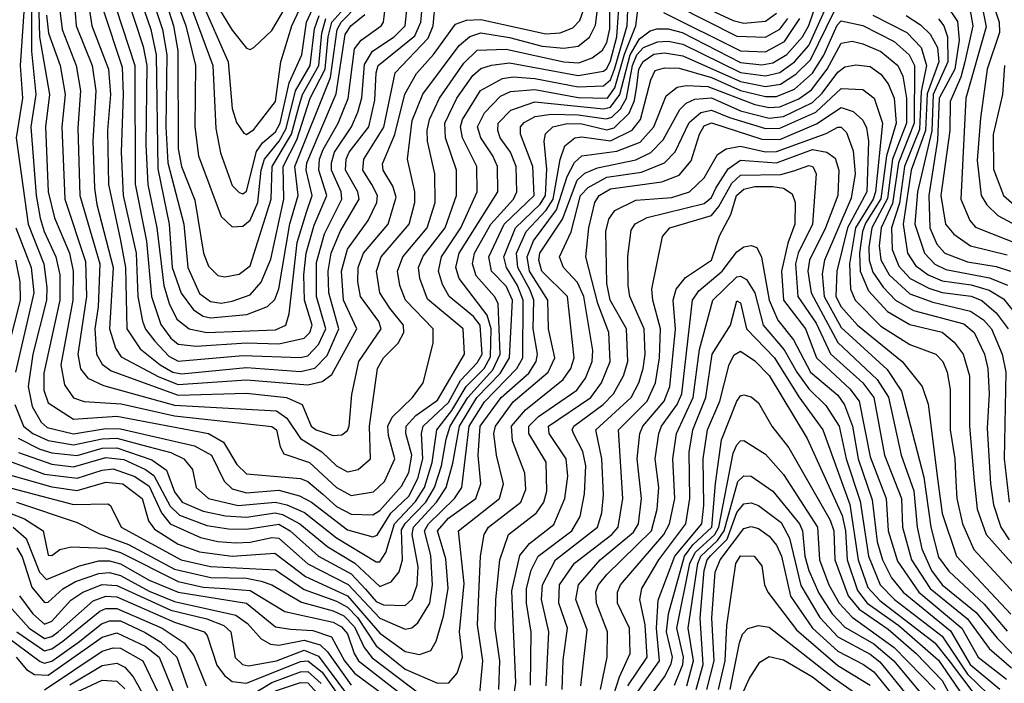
# Model space of a CAD drawing. Extents: x 501367 to 657802, y 482273 to 547541.
# Tile 459 of 656: x 573346 to 576077, y 526592 to 528432. Entities that reach past the tile are written whole.
import ezdxf

# ---------------------------------------------------------------- set-up
doc = ezdxf.new("R2010")
doc.units = 0

msp = doc.modelspace()

# ---------------------------------------------------------------- linework, layer by layer
at = {"layer": '0CON20XD'}
for points in [[(573484, 529406), (573472.5, 529305), (573483.3, 529225), (573548.9, 529145), (573558, 529075), (573557.2, 528975), (573528.9, 528865), (573536, 528764), (573507.1, 528655), (573491.9, 528568.1), (573459.2, 528495), (573456.4, 528465), (573463.9, 528405), (573502.2, 528305), (573514.5, 528235), (573507.3, 528132.7), (573513, 527945), (573567.7, 527755), (573563.7, 527636.4)], [(573398.3, 528485), (573400.9, 528385), (573428.3, 528225), (573417.1, 528135), (573424.5, 527955), (573442.7, 527882.7), (573483.5, 527785), (573494.3, 527735), (573493.2, 527655), (573460.1, 527475), (573470, 527420), (573495, 527383.8), (573525, 527373.6), (573627.6, 527367.6), (573775, 527333.7), (574045, 527303.9), (574058.4, 527295), (574068.3, 527248.3), (574078.9, 527228.9), (574149.6, 527205), (574225, 527134.9), (574265, 527113.4), (574327.1, 527122.9), (574358.1, 527151.9), (574386.1, 527215), (574369.2, 527279.2), (574366.9, 527305), (574379.5, 527330.5), (574435.8, 527385), (574464.7, 527425), (574493.2, 527535), (574492.5, 527575), (574415.8, 527655), (574400.2, 527695), (574393.9, 527735), (574409.1, 527775), (574476.2, 527855), (574498.5, 527925), (574497.4, 528005), (574477.4, 528095), (574476.1, 528125), (574482.7, 528155), (574510.4, 528215), (574578.1, 528312), (574615, 528347.2), (574695, 528350.1), (574855, 528314.9), (574897.2, 528312.8), (574933.7, 528326.3), (574962.5, 528347.5), (574975, 528369.3), (574982.8, 528407.2), (574981.8, 528575)], [(573341.6, 527271.6), (573401.2, 527241.2), (573435, 527231.2), (573505, 527223.8), (573575, 527243.9), (573615, 527245.3), (573712.2, 527212.2), (573753, 527183), (573775, 527123.1), (573796.4, 527095), (573855, 527069.5), (573916.3, 527056.3), (573975, 527052.7), (574054.7, 527065.3), (574075, 527060.8), (574122.9, 527035), (574200.8, 526970.8), (574275.9, 526925.9), (574345, 526860.9), (574376.2, 526873.8), (574398.2, 526901.8), (574407.5, 526935), (574405, 527017.6), (574415, 527035.8), (574472.8, 527095), (574496.3, 527135), (574515.5, 527195), (574529.3, 527269.3), (574539.9, 527305), (574589.3, 527385), (574658.4, 527461.6), (574679.1, 527505), (574673.1, 527645), (574663, 527665), (574612.1, 527722.1), (574601.9, 527755), (574607.6, 527785), (574652.9, 527865), (574715.6, 527935), (574725.1, 527955), (574723.5, 528025), (574707.6, 528065), (574679.1, 528105), (574672.2, 528125), (574673.5, 528145), (574708.7, 528181.3), (574775, 528204.5), (574965, 528184.9), (574985, 528189.8), (575010.4, 528225), (575039.6, 528335), (575065, 528379.4), (575095, 528401.4), (575113.6, 528406.4), (575145, 528406.3), (575183.4, 528396.6), (575345, 528313.2), (575405, 528306.5), (575435, 528312.1), (575474.1, 528335.9), (575517.4, 528385), (575535, 528416.4), (575572.5, 528527.5)], [(573332, 527365), (573356.5, 527305), (573382.3, 527285), (573425, 527265.9), (573495, 527253.7), (573575, 527270.1), (573615, 527271.6), (573700.8, 527249.2), (573765, 527232), (573801.4, 527215), (573824.8, 527185), (573835.7, 527135), (573869.7, 527105), (573952, 527085), (574055, 527094.6), (574087, 527087), (574135.8, 527065.8), (574225, 526995.3), (574335, 526929), (574345, 526929.6), (574361.9, 526955), (574385.4, 527035), (574444, 527096), (574468.9, 527135), (574489.6, 527205), (574502.7, 527295), (574545, 527348.5), (574584.8, 527415.2), (574634.2, 527465), (574652.1, 527497.9), (574653.4, 527575), (574643, 527613), (574565, 527714.2), (574555.8, 527745), (574565.3, 527785), (574671.8, 527955), (574671.4, 528025), (574658.6, 528055), (574624.6, 528104.6), (574615.9, 528135), (574635, 528174), (574680, 528220), (574706.9, 528233.1), (574775, 528238.7), (574895, 528216), (574976.1, 528215), (574996.8, 528243.2), (575023.7, 528336.3), (575054.8, 528415), (575065, 528495.8)], [(573360.3, 528495), (573347, 528305), (573353.2, 528215), (573336.3, 528105), (573369.1, 527865), (573412.5, 527755), (573420.7, 527689.3), (573420, 527655), (573381.8, 527505), (573369, 527415), (573380.1, 527360.1), (573405, 527316), (573422, 527302), (573495, 527283.9), (573585, 527298.5), (573625, 527298.1), (573830.7, 527250.7), (573878.2, 527225), (573913.1, 527153.1), (573935, 527131.4), (573975, 527120.5), (574065, 527128.1), (574122.1, 527112.1), (574155, 527094.5), (574255, 527018.2), (574325, 526998.5), (574337.3, 527002.7), (574375.7, 527064.3), (574425, 527111.6), (574450.2, 527159.8), (574463.8, 527215), (574460.1, 527285), (574465.1, 527305), (574535, 527371.3), (574568.3, 527431.7), (574615, 527480.4), (574628.3, 527505), (574623.5, 527585), (574605, 527609.1), (574537.4, 527665), (574518.4, 527698.4), (574507.2, 527735), (574515.8, 527775), (574569.7, 527855), (574615.1, 527955), (574614.3, 528025), (574574.6, 528105), (574568.8, 528135), (574574.2, 528155), (574624.3, 528235.7), (574685, 528269.1), (574715, 528273.7), (574775, 528269.2), (574895, 528245.6), (574965, 528248.7), (574985, 528265.6), (574996.2, 528295), (575030.7, 528415), (575034.4, 528505)], [(573378.5, 528485), (573378.5, 528345), (573390.2, 528225), (573376.7, 528135), (573391.1, 527945), (573402.3, 527882.3), (573413.3, 527845), (573446.4, 527775), (573456.8, 527725), (573456.7, 527655), (573412.4, 527452.4), (573412.3, 527405), (573425, 527369.6), (573495, 527324.9), (573615, 527333), (573869.6, 527285), (573911.1, 527261.1), (573948.6, 527198.6), (573975, 527173.3), (574125, 527160.5), (574145, 527152.3), (574186.8, 527116.8), (574225, 527082.4), (574265, 527061.1), (574325, 527059.1), (574345, 527071.7), (574405, 527138.5), (574425, 527176.5), (574433.5, 527225), (574417.4, 527285), (574418, 527305), (574444.8, 527335.2), (574505, 527377.2), (574580, 527505), (574576.2, 527575), (574477.5, 527657.5), (574455.4, 527715), (574452.4, 527745), (574465, 527776.4), (574526.2, 527855), (574557.8, 527945), (574557.9, 528015), (574527.1, 528105), (574525.6, 528145), (574558.8, 528215), (574602.9, 528277.1), (574625, 528297.1), (574655, 528305.8), (574705, 528312.9), (574895, 528277.1), (574965, 528289.7), (574975, 528297), (574985, 528318.5), (575002.5, 528385), (575011.2, 528518.8)], [(573533.8, 528493.9), (573546, 528415), (573592, 528295), (573597.6, 528225), (573589.5, 528125), (573592.1, 527975), (573624.2, 527825), (573639.3, 527745), (573643.3, 527575), (573680.1, 527520.1), (573735.2, 527475.2), (573770.6, 527455), (573795, 527450.7), (573975, 527467.8), (574125, 527456.4), (574164.1, 527465.9), (574198.5, 527501.5), (574231.2, 527575), (574203, 527675), (574201.1, 527735), (574209.4, 527785), (574235.1, 527844.9), (574287.9, 527935), (574283.9, 527955), (574249.9, 528015), (574251.1, 528045), (574259.4, 528065), (574314.6, 528135), (574330.8, 528209.2), (574334.3, 528285), (574340.4, 528305), (574442.2, 528387.8), (574458.7, 528425), (574466, 528505)], [(573640.4, 528505), (573687.9, 528357.9), (573698.5, 528305), (573696, 528085), (573700.9, 527975), (573726.6, 527855), (573745.2, 527695.2), (573760.3, 527645), (573781.6, 527601.6), (573815.5, 527575.5), (573865, 527565.1), (574055, 527571.9), (574083.9, 527585), (574093.6, 527616.4), (574115.8, 527814.2), (574141.2, 527898.8), (574157.5, 527945), (574140.9, 528015), (574142.4, 528035), (574223.7, 528226.3), (574249, 528391), (574264.2, 528415), (574303.7, 528446.3)], [(573675.1, 528505), (573709.2, 528405), (573724.4, 528334.4), (573728.7, 528018.7), (573760.4, 527865), (573769.2, 527745), (573793.8, 527673.8), (573828.1, 527628.1), (573855, 527610.1), (573875, 527605.3), (573975.5, 527614.5), (574032.8, 527637.2), (574053.6, 527656.4), (574064.4, 527685.6), (574095, 527865.9), (574118.2, 527945), (574109, 528025), (574208.3, 528271.7), (574226.6, 528405), (574237.6, 528425), (574285.9, 528474.1)], [(573709.1, 528505), (573742.1, 528405), (573753.8, 528335), (573751.4, 528135), (573756.9, 528035), (573800.7, 527865), (573812.1, 527745), (573845, 527673.5), (573875, 527650.5), (573905, 527646.7), (573935, 527651.5), (573985, 527669.7), (574015.5, 527704.5), (574042.2, 527767.8), (574078.7, 527935), (574077, 528025), (574115, 528098.8), (574151.5, 528215), (574193.5, 528295), (574201.2, 528385), (574211.9, 528425), (574269.6, 528490.4)], [(573741.1, 528515), (573772.6, 528415), (573784.3, 528345.7), (573785, 528074.2), (573795.1, 528025.1), (573831.9, 527931.9), (573855.9, 527785), (573869.1, 527749.1), (573895, 527723.1), (573915, 527718.8), (573955, 527726.8), (573985, 527749.5), (574043.1, 527935), (574046.5, 528025), (574099.9, 528115), (574120.6, 528190.6), (574130.1, 528225), (574175.2, 528305), (574183.5, 528395), (574195.4, 528435)], [(573895, 528467.8), (573935, 528403), (573975, 528352.7), (573985, 528349.6), (573995, 528355.3), (574045, 528402.2), (574105.5, 528505)], [(576037.2, 528505), (576063.2, 528425), (576063.7, 528396.3), (576029.8, 528295), (576010.8, 528159.2), (576002.2, 528042.2), (576013.3, 527945), (576028.6, 527918.6), (576059.4, 527889.4), (576175, 527827.4)], [(573342.3, 527232.3), (573435, 527199.6), (573495, 527192.1), (573585, 527218.4), (573635, 527212.9), (573695.2, 527185.2), (573718.1, 527168.1), (573763.2, 527083.2), (573788.8, 527058.8), (573865, 527030.2), (573925, 527020.9), (573975, 527019.8), (574065, 527034), (574096.4, 527015), (574174.5, 526945), (574265, 526895.6), (574305, 526853.5), (574335, 526819.3), (574355, 526810), (574415, 526808), (574434.5, 526825.5), (574448.1, 526865), (574451.6, 526915), (574434.6, 527005), (574438.5, 527025), (574502.5, 527095), (574528.7, 527135), (574547.7, 527202.3), (574566.2, 527305), (574613.9, 527385), (574678.4, 527451.6), (574704.2, 527495), (574713.3, 527655), (574695, 527693.4), (574655.1, 527735), (574646.8, 527775), (574690, 527865), (574773.3, 527945), (574769, 528025), (574735.5, 528115), (574735.2, 528135), (574745, 528146.9), (574776.2, 528163.8), (574819.8, 528170.2), (574895, 528168.7), (574973.1, 528156.9), (574988.5, 528161.5), (575012.5, 528185), (575029, 528215), (575045.9, 528305), (575058.1, 528335), (575076.7, 528355), (575115, 528370.3), (575145, 528372.5), (575185, 528364.1), (575345, 528285.3), (575415, 528276.1), (575455, 528285.7), (575495, 528315.7), (575535, 528360.6), (575592, 528488)], [(573419.9, 528445), (573425.8, 528395), (573458.4, 528305), (573472, 528225), (573462.4, 528135), (573471.1, 527935), (573528.4, 527761.6), (573530.9, 527665), (573506.7, 527505), (573514.2, 527464.2), (573535, 527438.7), (573578.4, 527418.4), (573775, 527363.2), (574057.8, 527347.8), (574087.1, 527327.1), (574125, 527271.2), (574184.3, 527234.3), (574225, 527195.5), (574255, 527178.8), (574284.6, 527185.4), (574318.9, 527215), (574316.2, 527305), (574338.5, 527465), (574355.3, 527495), (574395.6, 527535), (574411.7, 527565), (574410.6, 527585), (574372.4, 527632.4), (574344.7, 527674.7), (574335.7, 527735), (574348.4, 527775), (574426, 527865), (574441.8, 527925), (574442.4, 527955), (574421.2, 528045), (574435, 528152.9), (574464.3, 528225.7), (574565, 528360.3), (574594.1, 528385.9), (574625, 528396.1), (574705, 528383.1), (574795, 528359), (574855, 528353.5), (574895, 528358.7), (574926.3, 528383.7), (574942.9, 528417.1), (574950.2, 528475)], [(573496.8, 528485), (573502.6, 528415), (573546.7, 528305), (573557, 528235), (573548.9, 528095), (573553.1, 527965), (573560, 527920), (573605.1, 527745), (573595.3, 527575), (573611.1, 527521.1), (573627.6, 527497.6), (573731.7, 527441.7), (573785, 527420.7), (573975, 527433.5), (574145, 527420.1), (574185, 527429.3), (574211.7, 527448.3), (574280.8, 527575), (574244.5, 527655), (574238.3, 527735), (574255, 527795.7), (574312.3, 527875), (574336.7, 527925), (574338.1, 527945), (574322.6, 527975), (574297.7, 528015), (574300.1, 528045), (574356.1, 528133.9), (574387.2, 528285), (574479.3, 528380.7), (574493, 528415), (574499.6, 528485)], [(573563.7, 527636.4), (573553.9, 527575), (573558.8, 527505), (573575, 527477.1), (573599.1, 527459.1), (573785, 527390.9), (573975, 527397), (574086.2, 527385), (574129.7, 527365), (574154.8, 527305), (574167.8, 527295), (574215, 527279.3), (574239, 527281), (574255, 527292.9), (574259.4, 527305), (574267.2, 527392.8), (574286.5, 527485), (574349, 527575), (574342.3, 527595), (574291.1, 527665), (574283.8, 527705), (574284.6, 527745), (574299.6, 527785), (574368.4, 527865), (574389.8, 527939.8), (574380.7, 527970.7), (574354.5, 528015), (574352.2, 528032.2), (574386.6, 528113.4), (574414.3, 528225.7), (574446.7, 528283.3), (574494.2, 528335.8), (574555, 528419.6), (574585, 528430.8), (574625, 528432.9), (574805, 528392.9), (574845, 528395.8), (574880.3, 528409.7), (574899.7, 528430.3), (574915, 528474.6)], [(573575.1, 528465.1), (573629.9, 528300.1), (573633.1, 528225), (573626.9, 528065), (573632.5, 527945), (573668.9, 527785), (573673.9, 527665), (573686, 527596), (573694.6, 527574.6), (573720.8, 527540.8), (573759.2, 527499.2), (573785, 527485.3), (573965, 527501.2), (574125, 527495.3), (574145, 527500), (574175, 527531.5), (574195.1, 527575), (574169.6, 527665), (574169, 527759), (574191.2, 527838.8), (574239.7, 527935), (574237.3, 527955), (574210.9, 528015), (574210.4, 528035), (574218.9, 528065), (574266.1, 528135), (574284, 528176), (574294.8, 528215.2), (574301.9, 528308.1), (574324.7, 528345.3), (574384.2, 528385), (574414.8, 528415), (574423.7, 528495)], [(573613.5, 528463.5), (573665.3, 528305), (573665.7, 527975.7), (573698, 527818), (573711.1, 527665), (573737.4, 527587.4), (573765, 527549.4), (573785, 527532.4), (573835, 527527), (573975, 527535.9), (574065, 527533.8), (574135, 527549.3), (574150.9, 527565), (574157.4, 527585), (574135.6, 527655), (574134, 527725), (574140.4, 527785), (574162.5, 527862.5), (574197.6, 527945), (574175.6, 528015), (574177.6, 528045), (574187.4, 528072.6), (574229.5, 528145), (574256.8, 528213.2), (574275, 528351.6), (574293.5, 528375), (574349, 528415), (574354.8, 528425), (574363, 528495)], [(573777.5, 528495), (573806.3, 528415), (573833.7, 528305), (573832, 528135), (573841.7, 528055), (573905, 527886.1), (573935, 527857.6), (573965, 527859.3), (573985, 527876), (574006.7, 527925), (574016.1, 528015), (574024.9, 528045), (574065.6, 528095), (574085, 528130), (574111, 528235), (574151.7, 528305), (574163.5, 528406.5), (574176.1, 528443.9)], [(573811.7, 528495), (573881.4, 528305), (573890.1, 528130.1), (573902.8, 528062.8), (573935, 527972.7), (573955, 527952.9), (573965, 527949.6), (573975, 527956.9), (574002.9, 528067.1), (574019.6, 528090.4), (574055, 528121.3), (574068.8, 528145), (574092.9, 528257.1), (574128.3, 528335), (574141.7, 528425), (574169, 528485)], [(573848.9, 528485), (573924.4, 528315), (573935, 528185.7), (573947.3, 528147.3), (573967.2, 528117.2), (573975, 528114.1), (573995, 528128), (574055, 528205.3), (574070.5, 528315), (574100.6, 528415), (574137, 528493)], [(575165, 528472), (575335, 528386.1), (575415, 528383.2), (575455, 528405.9), (575476.8, 528435)], [(575185, 528495.1), (575325, 528429.5), (575355, 528422.8), (575415, 528428), (575445, 528450)], [(575915.2, 528475.2), (575947.2, 528427.2), (575951.8, 528375), (575939.9, 528295), (575896.5, 528215), (575891.9, 528098.1), (575867.5, 527945), (575870.6, 527855), (575890.2, 527810.2), (575912, 527785), (575975, 527760.8), (576055, 527748.1), (576094.9, 527734.9)], [(576010.1, 528495), (576027.4, 528412.6), (575970.4, 528215), (575956.6, 527935), (575981.6, 527875), (575997.3, 527857.3), (576126.1, 527806.1)], [(573272.5, 527225), (573415, 527172.6), (573505, 527161.2), (573575, 527183.7), (573605, 527186.6), (573665, 527165.9), (573705, 527138.9), (573739.2, 527065), (573762.8, 527035), (573847, 526997), (573895, 526985.5), (573945, 526982.1), (573985, 526983.4), (574045, 526996.9), (574065, 526994.7), (574145, 526923.3), (574256.6, 526866.6), (574345, 526772.9), (574415, 526743), (574434.1, 526745.9), (574450.3, 526759.7), (574483.2, 526815), (574491.1, 526865), (574486.5, 526946.5), (574468.6, 527015), (574479.5, 527035), (574552.2, 527105), (574572, 527135), (574592.9, 527305), (574635, 527372.6), (574724.7, 527465), (574742, 527495), (574742.9, 527655), (574727.2, 527695), (574696, 527745), (574689.3, 527775), (574720.8, 527855), (574789.5, 527920.5), (574804.5, 527945), (574807.7, 528017.7), (574800.4, 528095), (574804.6, 528115.4), (574824.7, 528135), (574865, 528143.9), (574905, 528143.3), (574975, 528127.1), (574995, 528132.7), (575037, 528173), (575051.5, 528208.5), (575058.1, 528248.1), (575063.2, 528295), (575075, 528316.6), (575105, 528336.6), (575135, 528340), (575185, 528331.7), (575345, 528260.6), (575415, 528247.2), (575456.5, 528253.5), (575499.3, 528280.7), (575539.3, 528320.7), (575605, 528454.9)], [(575131.6, 528451.6), (575345, 528346.2), (575415, 528343.2), (575467.9, 528372.1), (575510.1, 528435)], [(575713, 528445), (575806.8, 528396.8), (575846.9, 528355), (575861.6, 528305), (575847, 528233), (575842, 528128), (575800.6, 528025), (575786.4, 527923.6), (575764.6, 527855), (575765.9, 527795), (575785, 527748.4), (575816.4, 527715), (575867.8, 527687.8), (575905, 527676), (575985, 527665.4), (576015, 527653.7), (576055, 527619.6), (576088.4, 527575)], [(575805, 528443.6), (575845, 528418.2), (575872, 528392), (575891.8, 528355), (575895.2, 528315.2), (575863.4, 528226.6), (575858.8, 528125), (575819.2, 528015), (575796.6, 527865), (575808.7, 527785), (575831.1, 527751.1), (575866.5, 527725), (575905, 527708.2), (575985, 527696.9), (576035, 527682.3), (576075, 527657.9), (576105, 527621.4)], [(575981.9, 528461.9), (575990.1, 528415), (575968.1, 528315), (575957, 528273), (575927.4, 528205), (575925.9, 528125), (575901.6, 527945), (575914.5, 527865), (575937.2, 527837.2), (575983.5, 527805), (576085, 527780.1)], [(573265, 527185.1), (573435, 527137), (573505, 527127.3), (573585, 527150), (573632.1, 527145), (573685.9, 527105), (573703.3, 527043.3), (573719.6, 527019.6), (573785, 526978.6), (573845, 526956.9), (573935, 526944.8), (574053.2, 526953.2), (574138.5, 526888.5), (574255, 526834.8), (574345, 526731), (574415, 526680.6), (574455, 526671.9), (574486.6, 526683.4), (574501.1, 526708.9), (574521.1, 526778.9), (574534.4, 526855), (574527.6, 526937.6), (574505.3, 527015), (574535, 527049.8), (574611.5, 527105), (574625.2, 527145), (574618, 527225), (574622.9, 527305), (574681.7, 527385), (574758, 527452), (574778.4, 527485), (574782.6, 527505), (574770.4, 527575), (574772, 527655), (574762.1, 527682.1), (574728.1, 527745), (574724.1, 527785), (574751.2, 527845), (574806, 527904), (574825.5, 527934.5), (574845.4, 528044.6), (574857.7, 528082.3), (574885.5, 528105), (574905, 528107.4), (574985, 528096.4), (575045, 528125.4), (575068.1, 528155), (575096.3, 528265), (575109.1, 528290.9), (575135, 528298.6), (575175, 528298.1), (575265, 528271.6), (575345, 528235.4), (575415, 528218.8), (575445, 528219.2), (575495, 528239.9), (575545, 528283.8), (575576.7, 528333.3), (575613.3, 528416.7), (575625, 528428.8), (575685, 528416.2), (575771.9, 528371.9), (575813.8, 528335), (575828.5, 528305), (575827.5, 528145), (575783.8, 528035), (575767.1, 527922.9), (575735.6, 527855), (575730.4, 527805), (575735, 527766.6), (575757.4, 527725), (575815, 527672.3), (575878.6, 527648.6), (575983.8, 527623.8), (576019.7, 527599.7), (576041.5, 527575), (576071.8, 527505), (576081.2, 527455), (576077.2, 527215), (576090.5, 527095)], [(575895, 528434.5), (575909.7, 528415), (575919.4, 528385), (575921, 528315), (575880.2, 528225), (575876, 528124), (575836.2, 527955), (575829.4, 527865), (575855.9, 527785), (575885, 527754), (575915, 527739.2), (576036.3, 527716.3), (576086.3, 527696.3)], [(573251.7, 527151.7), (573495, 527088.4), (573589.9, 527089.9), (573597.8, 527085), (573627.7, 527025), (573793.8, 526935), (573875, 526916.2), (574055, 526907), (574135, 526852.3), (574225, 526820.3), (574255, 526803.9), (574282.8, 526775), (574335, 526696.4), (574415, 526631.6), (574505, 526592.4), (574535.9, 526594.1), (574559.6, 526620.4), (574574.2, 526665), (574565.6, 526735), (574579.2, 526869.2), (574562.7, 527015), (574676.8, 527105), (574688, 527145), (574668.1, 527225), (574661.5, 527285), (574665.3, 527305), (574715, 527373.1), (574812.1, 527455), (574830.3, 527495), (574812.4, 527575), (574810.6, 527655), (574760.5, 527735), (574753.3, 527775), (574771.1, 527818.9), (574835, 527905), (574865, 527997.2), (574885, 528035.9), (574905.7, 528054.3), (575002, 528068), (575067.4, 528092.6), (575104.9, 528135), (575139.4, 528220.6), (575169.3, 528245), (575195, 528249.9), (575255, 528247.1), (575385, 528196.6), (575425, 528188.5), (575455, 528190.7), (575507.6, 528212.4), (575542.4, 528237.6), (575586, 528295), (575625, 528367.4), (575655, 528372.5), (575684.4, 528365.6), (575735, 528344.3), (575782.3, 528305), (575795.4, 528275.4), (575806, 528215), (575805.8, 528145), (575767.4, 528045), (575753.6, 527936.4), (575709.4, 527855), (575701.2, 527801.2), (575702.4, 527765), (575712.1, 527732.1), (575740.8, 527690.8), (575775.5, 527655), (575825, 527625.5), (575965, 527588.9), (575993.3, 527565), (576022.2, 527505), (576031.4, 527465), (576035.1, 527395), (576030.1, 527299.9), (576038.8, 527145), (576047.2, 527087.2), (576067.7, 527025), (576090.6, 526990.6)], [(574616, 526495), (574630.5, 526655), (574615.9, 526755), (574624.1, 526945), (574634.1, 527005), (574646.6, 527025), (574736.2, 527095), (574749.5, 527129.5), (574746.8, 527175), (574713, 527265), (574710.2, 527305), (574749.2, 527350.8), (574853.9, 527435), (574874.3, 527465), (574884.1, 527495), (574865.1, 527665), (574794.5, 527735), (574785.6, 527765.6), (574788.9, 527785), (574851.3, 527878.7), (574892.7, 527987.3), (574913.2, 528006.8), (574948.4, 528021.6), (575055, 528043.5), (575096.3, 528063.7), (575130.8, 528099.2), (575176.8, 528183.2), (575195, 528200.8), (575218.4, 528211.6), (575265, 528215.4), (575345, 528179), (575425, 528159.4), (575465, 528163.6), (575545, 528202.7), (575571.7, 528228.3), (575615, 528287), (575635, 528301.4), (575665, 528306.5), (575705, 528301.9), (575735, 528281.5), (575755, 528254.3), (575771.8, 528215), (575777.3, 528145), (575750, 528055), (575735, 527935.5), (575691.9, 527868.1), (575683.7, 527845), (575675.4, 527785), (575677.8, 527735), (575700.7, 527680.7), (575753, 527623), (575815, 527586.7), (575905, 527565.7), (575937.9, 527537.9), (575963.1, 527505), (575980.7, 527445), (575980.5, 527305), (575993.3, 527153.3), (576001.7, 527075), (576026.8, 527005), (576120.7, 526900.7)], [(576077.7, 528305), (576072.1, 528225), (576046, 528114), (576047.6, 528017.6), (576074.8, 527945), (576112, 527912)], [(574674.9, 526575.1), (574678.2, 526655), (574665.1, 526745), (574666.4, 526825), (574677.8, 526935), (574701.7, 527005), (574779.4, 527065), (574799.6, 527095), (574808, 527125), (574805.9, 527205.9), (574758.6, 527285), (574758.5, 527305), (574785, 527331.9), (574891, 527405), (574915, 527438.2), (574933.6, 527485), (574935.4, 527515), (574910.5, 527665), (574893.5, 527703.5), (574854.3, 527745), (574843.5, 527775), (574876, 527844), (574901.9, 527945), (574923, 527967), (574974.4, 527995.6), (575070.4, 528009.6), (575134.7, 528035.3), (575164.4, 528065.6), (575202.6, 528147.4), (575235.2, 528174.8), (575265, 528181.5), (575315, 528160.9), (575415, 528130.7), (575455, 528131.2), (575554, 528176), (575625, 528241.6), (575685, 528239), (575716.6, 528215), (575739.6, 528145), (575719.5, 527955), (575713.8, 527935), (575664.6, 527855), (575647.6, 527755), (575650.5, 527685), (575663.1, 527655), (575735, 527582.4), (575815, 527531.6), (575887.3, 527505), (575906.6, 527485), (575919.2, 527455), (575927.2, 527407.2), (575927.1, 527295), (575940.3, 527215), (575942.8, 527152.8), (575945.4, 527105), (575961.4, 527035), (575993.1, 526963.1), (576105, 526842.7)], [(574703.7, 526465), (574721.9, 526595), (574710.9, 526849.1), (574733.7, 526946.3), (574759.8, 526980.2), (574827.3, 527032.7), (574858, 527105), (574866.8, 527166.8), (574862.2, 527215), (574814.5, 527285), (574813, 527305), (574929.9, 527385), (574959.6, 527425), (574983.6, 527485), (574980.3, 527565), (574949.3, 527645), (574916, 527775), (574925.1, 527855), (574941.2, 527925), (574953.5, 527945), (574985, 527963.3), (575127.4, 527982.6), (575175, 528001.1), (575208.8, 528041.2), (575231.9, 528115), (575245, 528137.4), (575265, 528145.9), (575405, 528100.8), (575455, 528100.3), (575556.6, 528143.4), (575625, 528188.7), (575657.7, 528177.7), (575685, 528153.2), (575695, 528132.5), (575700.4, 528095), (575695.5, 527955), (575642.5, 527855), (575612.7, 527735), (575610.1, 527665), (575625, 527636.3), (575670.1, 527585), (575794.2, 527484.2), (575849.3, 527415), (575866.4, 527366.4), (575893.2, 527153.2), (575905, 527063.6), (575944.6, 526945), (576095, 526783.9)], [(574762.8, 526587.2), (574764.4, 526734.4), (574751.7, 526815), (574752, 526855), (574764.3, 526905.7), (574783.8, 526945), (574877.5, 527015), (574900.4, 527055), (574912.5, 527117.5), (574916.2, 527195), (574908.1, 527235), (574882.9, 527282.9), (574878.4, 527295), (574883.4, 527305), (574964.5, 527365.5), (574993.2, 527395), (575020.8, 527445), (575033.2, 527485), (575029.4, 527575), (574983.6, 527655), (574975, 527701.2), (574972.1, 527845), (574980.6, 527879.4), (574996.5, 527903.5), (575055, 527931.4), (575155, 527939.5), (575203.6, 527955), (575245, 527993.9), (575281.8, 528058.2), (575305.8, 528074.2), (575345, 528081.1), (575415, 528065.6), (575445, 528067.1), (575583.3, 528116.7), (575615, 528133.8), (575625, 528134), (575639.6, 528119.6), (575658.2, 528068.2), (575663.2, 528005), (575652.7, 527937.3), (575578.3, 527765), (575572.1, 527727.9), (575577.2, 527665), (575625, 527579), (575752, 527462), (575791.9, 527401.9), (575853.7, 527163.7), (575873.5, 527025), (575895, 526942.4), (575923.2, 526903.2), (576021.5, 526811.5), (576085, 526736.9)], [(574806, 526585), (574813.9, 526735), (574793.8, 526825), (574795.8, 526865), (574832.5, 526935), (574948.8, 527025), (574960.3, 527065), (574965.4, 527115), (574961.1, 527215), (574944.2, 527295), (575042, 527385), (575063.4, 527425), (575075.3, 527465), (575080.5, 527505), (575078.4, 527575), (575038.6, 527665), (575034.2, 527695), (575033.3, 527776.7), (575041.8, 527848.2), (575053.5, 527866.5), (575086.2, 527883.8), (575245, 527923), (575265, 527939.5), (575277.4, 527965), (575310.9, 528019.1), (575345, 528042.4), (575445, 528035.1), (575545, 528072.5), (575585.3, 528065.3), (575608.3, 528048.3), (575618, 528015), (575615.3, 527945), (575581.2, 527855), (575536.9, 527765), (575532.3, 527735), (575541.4, 527675), (575615, 527537.4), (575724.7, 527434.7), (575755.9, 527385.9), (575790.9, 527225), (575826.1, 527126.1), (575835.3, 527025), (575848.4, 526965), (575875.2, 526905.2), (575905.1, 526865), (575999.2, 526789.2), (576057.4, 526717.4), (576216, 526556)], [(574850.6, 526575), (574853.3, 526656.6), (574865.3, 526745.3), (574841.3, 526815), (574843.4, 526865), (574884.8, 526925.2), (574988.4, 527005), (575005.9, 527025), (575019.2, 527105), (575007, 527295), (575086.8, 527375), (575109.6, 527425), (575121.1, 527495), (575123.6, 527575), (575102, 527655), (575099.8, 527685), (575129.3, 527830.7), (575149.2, 527855), (575265, 527889.4), (575285.7, 527914.3), (575321.1, 527978.9), (575345, 528001.4), (575456.9, 528003.1), (575493.1, 528013.1), (575535, 528027.7), (575545.7, 528025), (575555.5, 528005), (575545.1, 527865), (575505.1, 527785), (575497.6, 527755), (575504.3, 527665), (575555, 527591.1), (575595.5, 527505.5), (575684.4, 527425), (575714.9, 527385), (575744.5, 527225), (575792.2, 527105), (575795.1, 527025), (575819.4, 526935), (575871.3, 526855), (575975, 526771.4), (576035, 526688.7), (576097.4, 526635)], [(574902.4, 526585), (574920.3, 526740.3), (574889, 526825), (574896, 526865), (574955.7, 526935), (575048.7, 527011.3), (575062, 527035), (575071.1, 527105), (575058.8, 527215), (575065.7, 527285), (575074.1, 527305), (575133.3, 527375), (575149.3, 527415), (575165.5, 527574.5), (575158.6, 527655), (575167.2, 527685), (575192.4, 527717.6), (575265, 527765.7), (575287.2, 527832.8), (575318.2, 527891.8), (575334.2, 527945), (575355, 527962.2), (575385, 527969.8), (575435, 527969.9), (575465, 527964.7), (575489.2, 527949.2), (575497.5, 527925), (575496.4, 527865), (575477.1, 527812.9), (575459.2, 527735), (575464.3, 527655), (575525.6, 527575), (575556.3, 527495), (575649.2, 527409.2), (575674.9, 527375), (575705, 527220.7), (575749.2, 527105), (575754.9, 527015.1), (575781.2, 526931.2), (575840.3, 526845), (575959.5, 526745), (576005, 526664.6), (576083.5, 526603.5)], [(573334.9, 527855), (573377.9, 527745), (573384.9, 527675), (573334.2, 527455)], [(574956.9, 526575), (574975.5, 526665), (574976.6, 526735), (574945.7, 526815), (574944.4, 526845.6), (574951.1, 526865), (574975, 526893.9), (575098.1, 527015), (575114.7, 527075), (575118.5, 527135), (575109, 527215), (575118.7, 527285), (575126.7, 527305), (575170, 527365), (575182.5, 527395), (575212.5, 527655), (575229.8, 527680.2), (575294.3, 527735), (575335, 527788.9), (575355, 527802.8), (575375, 527806.4), (575390.6, 527800.6), (575404, 527774), (575424.5, 527655), (575448.8, 527598.8), (575492.4, 527545), (575540, 527455), (575615, 527391.1), (575634.4, 527364.4), (575656.5, 527305), (575672.1, 527215), (575710.7, 527100.7), (575725, 526984.6), (575739.1, 526935), (575764.6, 526884.6), (575796.8, 526845), (575927.8, 526737.8), (575982.9, 526645), (576065, 526576.5)], [(573334.3, 527765), (573346.4, 527705), (573347.5, 527655), (573299.2, 527465)], [(574985, 526533.2), (575009.5, 526610.5), (575039.8, 526675), (575037.2, 526745), (575004.2, 526815), (575004.2, 526845), (575012.5, 526865), (575132.4, 527005), (575148.6, 527035), (575163, 527105), (575158.1, 527215), (575167.8, 527285), (575214.1, 527385), (575231.8, 527518.2), (575268.8, 527655), (575335, 527719.3), (575345, 527721.2), (575361.9, 527711.9), (575384.8, 527674.8), (575408.2, 527585), (575467, 527517), (575501.8, 527455), (575535, 527408.5), (575582.4, 527362.4), (575619.6, 527305), (575638.6, 527215), (575677.8, 527097.8), (575700.2, 526945), (575732.7, 526865), (575772.8, 526825), (575905, 526722.7), (575975, 526617.6), (576032.6, 526562.6)], [(575033.2, 526585), (575086.1, 526665), (575080.5, 526755), (575066.5, 526825), (575071.4, 526855), (575119.2, 526935), (575193.5, 527035), (575204.9, 527105), (575203.2, 527233.2), (575213.4, 527295), (575249.5, 527385), (575267, 527505), (575317.4, 527585), (575335, 527653.1), (575345, 527646.9), (575362.5, 527575), (575439.8, 527495), (575506.8, 527386.8), (575573.8, 527295), (575648.5, 527088.5), (575672, 526935), (575698.4, 526858.4), (575731.6, 526821.6), (575885, 526704.2), (575924.3, 526655), (576075.2, 526454.8)], [(575055, 526561.6), (575121.1, 526655), (575112.2, 526745), (575117.4, 526822.6), (575163, 526945), (575237.8, 527035), (575244.1, 527085.9), (575242.1, 527215), (575253.9, 527295), (575288.4, 527375), (575313.9, 527476.1), (575327.4, 527502.6), (575345, 527512.8), (575385, 527486.3), (575425, 527445.6), (575530.8, 527270.8), (575627.3, 527057.3), (575636.6, 527015), (575641.6, 526935), (575669.7, 526849.7), (575697.2, 526815), (575785, 526752.3), (575895, 526656.7), (576038.1, 526448.1)], [(575086.2, 526545), (575135, 526610.3), (575153.5, 526646.5), (575156.5, 526665), (575140.4, 526735), (575146, 526785), (575190.4, 526945), (575213.4, 526976.6), (575265.8, 527025), (575276, 527146), (575292.8, 527267.2), (575335, 527374.7), (575345, 527389.2), (575355, 527392.5), (575375, 527386.7), (575395, 527369.6), (575432, 527305), (575479.7, 527245), (575594.3, 527044.3), (575604.7, 527015), (575607.3, 526935), (575643.9, 526835), (575675, 526798.4), (575755, 526742.6), (575832.6, 526675), (575905, 526599.9), (575963.3, 526493.3)], [(575162.7, 526587.3), (575185.2, 526645), (575187.2, 526665), (575168.9, 526745), (575205.3, 526925), (575219.9, 526955), (575274.1, 527005), (575285.3, 527025), (575325, 527230), (575335, 527253.5), (575345, 527264.7), (575355, 527265.3), (575415, 527227.5), (575465, 527171.7), (575558.8, 527025), (575564.9, 526935), (575590.5, 526865), (575619.5, 526815), (575655.5, 526775.5), (575772.1, 526692.1), (575885.8, 526575)], [(575196.1, 526585), (575215.2, 526655), (575199.8, 526745), (575226.7, 526925), (575235.5, 526945), (575281.7, 526988.3), (575300.3, 527015), (575338.2, 527151.8), (575355, 527167.4), (575375, 527166.8), (575435, 527125.2), (575508.8, 527035), (575517.7, 527015), (575524.3, 526945), (575535.3, 526905), (575562.6, 526842.6), (575599.9, 526785), (575635, 526748.2), (575715, 526701.9), (575770.5, 526655), (575862.8, 526545)], [(573337.1, 527095), (573505, 527038), (573567.2, 527007.2), (573647.6, 526977.6), (573775, 526909.2), (573875.8, 526885.8), (573975, 526883.6), (574015.8, 526875.8), (574045.2, 526865), (574127.6, 526817.6), (574215, 526793.7), (574245, 526779.8), (574275, 526749.3), (574301.6, 526691.6), (574323.3, 526663.3), (574471.1, 526551.1)], [(575222.1, 526575), (575241.4, 526645), (575233.1, 526773.1), (575244.6, 526905), (575253, 526935), (575262.9, 526947.1), (575308.2, 526991.8), (575335, 527065.5), (575355, 527089.8), (575375, 527092.3), (575395, 527085.8), (575457.8, 527037.8), (575481.3, 526995), (575513.2, 526863.2), (575565.1, 526775), (575615, 526720.9), (575705, 526673.5), (575732.4, 526652.4), (575848.7, 526508.7)], [(573295, 527072.9), (573358.7, 527048.7), (573411.2, 527015), (573425, 526948.1), (573435, 526946.7), (573457, 526963), (573489, 526971), (573585, 526966.8), (573625.4, 526955.4), (573785, 526874.6), (573855, 526858.7), (573915.7, 526855.7), (573985, 526850.1), (574081.6, 526791.6), (574215, 526761.9), (574238.9, 526748.9), (574255, 526729.4), (574273.2, 526675), (574286, 526655), (574445, 526530.5)], [(573328, 527025), (573363.8, 526993.8), (573400.8, 526900.8), (573419.9, 526879.9), (573511.7, 526918.3), (573565, 526931.8), (573595, 526932.1), (573625, 526923.8), (573705, 526878.7), (573785, 526845.1), (573974.9, 526814.9), (574055, 526748.8), (574097.1, 526742.9), (574159, 526739), (574210.9, 526720.9), (574246.7, 526655), (574275, 526620.3), (574433.4, 526503.4)], [(575252, 526575), (575272.2, 526655), (575265.7, 526774.3), (575275, 526900.9), (575289.3, 526935), (575355, 527022), (575375, 527026.9), (575395, 527022), (575425, 527000.8), (575445, 526975.2), (575459.3, 526945), (575484.2, 526834.2), (575545.3, 526745), (575615, 526681.6), (575686.3, 526645), (575715, 526623.8), (575845, 526464.9)], [(573338, 526968), (573352.8, 526942.8), (573379.3, 526859.3), (573415, 526816.2), (573425, 526817.1), (573465.9, 526854.1), (573500.2, 526875), (573565, 526897.3), (573595, 526899.3), (573625, 526891.6), (573705, 526847.9), (573775, 526819.6), (573945, 526781), (573978.2, 526758.2), (574015.6, 526715.6), (574041.1, 526701.1), (574065, 526698.3), (574135, 526712.5), (574179.3, 526699.3), (574200.1, 526680.1), (574265, 526587.6)], [(575284.4, 526575), (575303, 526655), (575307.1, 526752.9), (575332.3, 526925), (575345, 526945.6), (575382.9, 526945), (575405, 526918), (575412.2, 526865), (575421, 526845), (575500.6, 526740.6), (575615, 526641.5), (575705, 526587.6)], [(573344.9, 526835), (573382.3, 526785), (573415, 526756.4), (573435, 526764.6), (573487.5, 526822.5), (573520.6, 526845), (573575, 526865.9), (573615, 526863.2), (573765, 526795.3), (573865, 526771.4), (573912.5, 526752.5), (573931.8, 526735), (573943.8, 526663.8), (573964.2, 526645), (573980.7, 526640.7), (574058.6, 526655), (574135, 526684.1), (574175, 526668), (574255, 526559.7)], [(573300.9, 526825), (573371.9, 526745), (573415, 526716.9), (573435, 526722), (573452.3, 526735), (573549.3, 526820.7), (573585, 526833.9), (573615, 526831.9), (573775, 526761.9), (573857.1, 526735), (573865.6, 526725), (573892.9, 526642.9), (573914.1, 526614.1), (573935, 526597.9), (573975, 526592.9), (574125, 526653), (574145, 526654.9), (574185, 526623.7), (574253.4, 526525)], [(573338.2, 526735), (573415, 526682.8), (573435, 526688.1), (573465, 526709.1), (573567.8, 526792.2), (573585, 526799.4), (573615, 526799.8), (573741.4, 526745), (573801.6, 526705), (573829.2, 526669.3), (573863.3, 526585)], [(573305.1, 526725), (573402.8, 526652.8), (573415, 526647.9), (573435, 526654.1), (573511.4, 526708.6), (573572.6, 526757.4), (573595, 526765.8), (573625, 526765.4), (573693.6, 526733.6), (573736.9, 526706.9), (573782, 526665), (573811.2, 526581.2)], [(575317.2, 526575), (575342.8, 526705), (575351, 526729), (575366, 526744), (575395, 526752.6), (575425, 526748.1), (575605, 526606.8), (575705, 526536.7)], [(573336.3, 526665), (573365, 526630.3), (573387, 526617), (573425, 526614.9), (573575, 526720.8), (573615, 526732.7), (573694.1, 526695), (573733.1, 526665), (573781.3, 526545)], [(573415, 526574.3), (573575, 526681.4), (573605, 526690.8), (573625, 526690.1), (573687.4, 526655), (573749.7, 526525)], [(575307.4, 526465), (575369.4, 526605), (575398.9, 526651.1), (575425, 526666.5), (575465, 526657.7), (575545, 526610.2), (575688.5, 526498.5)], [(573485, 526588.1), (573575, 526641.8), (573615, 526648.2), (573637.3, 526637.3), (573660.7, 526610.7), (573772.7, 526412.7)], [(573975, 526552), (574045, 526595.1), (574125, 526624.2), (574145, 526624.8), (574182.1, 526592.1)], [(573505, 526568.6), (573575, 526601.1), (573615, 526598.3), (573637.1, 526577.1)], [(574055, 526571.7), (574125, 526594.8), (574145, 526593.7), (574170.6, 526565)]]:
    msp.add_lwpolyline(points, dxfattribs=at)

doc.saveas('drawing.dxf')
